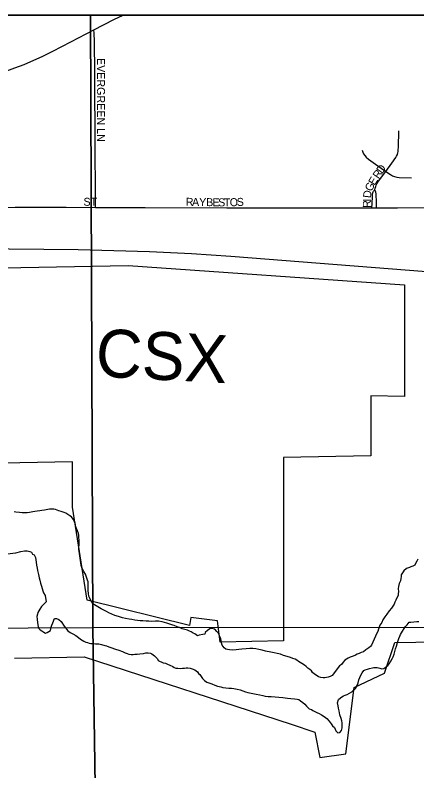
# Model space of a CAD drawing. Extents: x -17 to 88, y -5 to 22.
# Drawn here: x 4.623 to 5.098, y 20.006 to 20.9 of the extents above; entities that cross this region are included whole.
import ezdxf

# ---------------------------------------------------------------- set-up
doc = ezdxf.new("R2010")
doc.units = 0
for name, color, linetype in [('GM_X_City_Street', 7, 'Continuous'), ('GM_X_City_Street_Text', 7, 'Continuous'), ('GM_X_Corporation', 7, 'Continuous'), ('GM_X_Minor_Lake', 7, 'Continuous'), ('GM_X_Rail_Line', 7, 'Continuous'), ('GM_X_Rail_Line_Text', 7, 'Continuous'), ('GM_X_Section', 7, 'Continuous'), ('GM_X_Township', 7, 'Continuous'), ('SH_Data', 7, 'Continuous')]:
    doc.layers.add(name, color=color, linetype=linetype)

msp = doc.modelspace()

# ---------------------------------------------------------------- linework, layer by layer
at = {"layer": 'GM_X_City_Street'}
for points in [[(4.7159, 20.8826), (4.73941, 20.89468), (4.75043, 20.9)], [(4.61056, 20.83358), (4.61267, 20.83424), (4.6223, 20.83749), (4.63316, 20.84172), (4.64475, 20.8465), (4.65461, 20.85107), (4.66719, 20.85736), (4.68858, 20.86856), (4.7159, 20.8826)], [(4.71756, 20.67243), (4.7175, 20.6919), (4.71737, 20.74087), (4.71695, 20.83214), (4.71667, 20.86875), (4.71622, 20.87869), (4.7159, 20.8826)], [(5.06114, 20.71508), (5.06816, 20.72487), (5.07305, 20.73169), (5.07389, 20.73322), (5.07472, 20.7352), (5.07534, 20.73704), (5.07569, 20.73877), (5.0759, 20.74058), (5.076, 20.74356), (5.07656, 20.7631)], [(5.03321, 20.74019), (5.03397, 20.73781), (5.03483, 20.73599), (5.03611, 20.73403), (5.03802, 20.73175), (5.04048, 20.72963), (5.06114, 20.71508)], [(5.04809, 20.69304), (5.04865, 20.6954), (5.04913, 20.69707), (5.04981, 20.69876), (5.05065, 20.7004), (5.05177, 20.7022), (5.05374, 20.7051), (5.06114, 20.71508)], [(5.06114, 20.71508), (5.06647, 20.71133), (5.06883, 20.70998), (5.07139, 20.70894), (5.07417, 20.70832), (5.07705, 20.70796), (5.09137, 20.70762)], [(5.04474, 20.67192), (5.0449, 20.67699), (5.0452, 20.68543), (5.0454, 20.68835), (5.04565, 20.68986), (5.04602, 20.69079), (5.04664, 20.69184), (5.04745, 20.69255), (5.04809, 20.69304)], [(5.05017, 20.67194), (5.04992, 20.67815), (5.04962, 20.68833), (5.04934, 20.69033), (5.04892, 20.69158), (5.04809, 20.69304)], [(4.55532, 20.67688), (4.55653, 20.6761), (4.55789, 20.6754), (4.55925, 20.67482), (4.56073, 20.67438), (4.56225, 20.67396), (4.56398, 20.67364), (4.56549, 20.67339), (4.56715, 20.6732), (4.57516, 20.67277), (4.58309, 20.67249), (4.62274, 20.67284), (4.65872, 20.67262), (4.68314, 20.67254), (4.71756, 20.67243)], [(4.71756, 20.67243), (4.77639, 20.67229), (4.87309, 20.67207), (4.91598, 20.67197), (4.96198, 20.67179), (5.02101, 20.67195), (5.04474, 20.67192)], [(5.04474, 20.67192), (5.05017, 20.67194)], [(5.05017, 20.67194), (5.07487, 20.6721), (5.11567, 20.67234), (5.1878, 20.67249), (5.27367, 20.67208), (5.30978, 20.67182), (5.31731, 20.67171)]]:
    msp.add_lwpolyline(points, dxfattribs=at)
at = {"layer": 'GM_X_Corporation'}
msp.add_line((5.58768, 20.9), (3.20786, 20.9), dxfattribs=at)
for points in [[(4.86505, 20.15811), (4.86195, 20.1833), (4.83055, 20.18715), (4.82904, 20.1776), (4.7079, 20.20777), (4.69048, 20.3176), (4.69047, 20.37121), (4.56545, 20.36899), (4.5654, 20.60031), (4.75633, 20.6037), (5.08322, 20.58094), (5.08326, 20.44865), (5.04348, 20.44933), (5.04349, 20.37829), (4.94007, 20.37646), (4.94012, 20.15944), (4.86505, 20.15811)], [(4.62189, 20.13897), (4.70428, 20.14043), (4.94897, 20.061), (4.97728, 20.05127), (4.98307, 20.02151), (5.01383, 20.02585), (5.02347, 20.10444), (5.05935, 20.12119), (5.0718, 20.15737), (5.19586, 20.15958)]]:
    msp.add_lwpolyline(points, dxfattribs=at)
at = {"layer": 'GM_X_Minor_Lake'}
for points in [[(4.64596, 20.3124), (4.64368, 20.31204), (4.64178, 20.31168), (4.6395, 20.31131), (4.63684, 20.31095), (4.63418, 20.31097), (4.63076, 20.311), (4.62773, 20.3114), (4.62355, 20.31181), (4.62166, 20.31221)], [(4.86621, 20.15971), (4.86585, 20.16199), (4.86436, 20.16542), (4.86324, 20.16846), (4.86136, 20.17075), (4.85872, 20.17342), (4.85493, 20.17421), (4.85303, 20.17385), (4.85035, 20.17159), (4.8473, 20.16934), (4.84691, 20.16744), (4.84462, 20.16708), (4.84044, 20.16635), (4.83816, 20.16561), (4.83514, 20.16791), (4.83325, 20.16869), (4.83098, 20.17022), (4.82871, 20.171), (4.82644, 20.17215), (4.82341, 20.17293), (4.82037, 20.17372), (4.81697, 20.17526), (4.81432, 20.17604), (4.81091, 20.17758), (4.80901, 20.17798), (4.8056, 20.17914), (4.8022, 20.18031), (4.79916, 20.18109), (4.79651, 20.18187), (4.79234, 20.18266), (4.78854, 20.18269), (4.78436, 20.18234), (4.78095, 20.18274), (4.77753, 20.18277), (4.77374, 20.18318), (4.7707, 20.1832), (4.76729, 20.18361), (4.76425, 20.18401), (4.76084, 20.1848), (4.75743, 20.1852), (4.75325, 20.18599), (4.74946, 20.18678), (4.74492, 20.18833), (4.74075, 20.1895), (4.73696, 20.19105), (4.73356, 20.19259), (4.73053, 20.19413), (4.7275, 20.19567), (4.72448, 20.19721), (4.71465, 20.20336), (4.71277, 20.20603), (4.71127, 20.2087), (4.71053, 20.2106), (4.70978, 20.2125), (4.70942, 20.21554), (4.70907, 20.21896), (4.7091, 20.22237), (4.70912, 20.22617), (4.70914, 20.2292), (4.7084, 20.23149), (4.70691, 20.23491), (4.70579, 20.23834), (4.70392, 20.24138), (4.70205, 20.24519), (4.70093, 20.24862), (4.7002, 20.25166), (4.69984, 20.25432), (4.69948, 20.25736), (4.69912, 20.26001), (4.69876, 20.26305), (4.6984, 20.26533), (4.69804, 20.26799), (4.69806, 20.27065), (4.69845, 20.27292), (4.69847, 20.27558), (4.69849, 20.27861), (4.69814, 20.28165), (4.69778, 20.28469), (4.69741, 20.28659), (4.69629, 20.28963), (4.69443, 20.29458), (4.69371, 20.29914), (4.69258, 20.30104), (4.69108, 20.30333), (4.6892, 20.30638), (4.68731, 20.30753), (4.68504, 20.30907), (4.68278, 20.3106), (4.6805, 20.31138), (4.6771, 20.31254), (4.67444, 20.31332), (4.67028, 20.31487), (4.66838, 20.31527), (4.66345, 20.31531), (4.66117, 20.31494), (4.65927, 20.31458), (4.65736, 20.31421), (4.65432, 20.31386), (4.65166, 20.3135), (4.64862, 20.31314), (4.64596, 20.3124)], [(4.61332, 20.26257), (4.62358, 20.26363), (4.62929, 20.2651), (4.63385, 20.26583), (4.63689, 20.26618), (4.63992, 20.2654), (4.64181, 20.26425), (4.64332, 20.26196), (4.64521, 20.26119), (4.64671, 20.25814), (4.64707, 20.25548), (4.64742, 20.25244), (4.64778, 20.24902), (4.64851, 20.2456), (4.64925, 20.24256), (4.65035, 20.238), (4.65109, 20.2342), (4.65182, 20.23116), (4.65256, 20.22774), (4.65367, 20.22432), (4.65441, 20.22127), (4.65553, 20.21861), (4.65627, 20.21633), (4.65815, 20.21328), (4.65923, 20.20568), (4.65617, 20.20267), (4.65388, 20.20003), (4.65196, 20.19701), (4.64965, 20.19285), (4.64925, 20.19096), (4.64847, 20.18831), (4.64883, 20.18527), (4.64918, 20.18072), (4.64991, 20.17654), (4.65065, 20.17425), (4.65215, 20.17234), (4.65405, 20.17119), (4.65669, 20.16966), (4.65858, 20.1685), (4.66049, 20.16925), (4.6643, 20.17187), (4.66509, 20.17566), (4.66587, 20.17793), (4.66703, 20.18096)], [(5.09892, 20.2562), (5.09776, 20.25394), (5.09622, 20.25091), (5.09544, 20.24902), (5.09316, 20.2479), (5.09087, 20.24716), (5.08897, 20.24641), (5.08554, 20.24492), (5.08249, 20.24229), (5.07942, 20.23776), (5.0794, 20.23548), (5.079, 20.23321), (5.0786, 20.23056), (5.07706, 20.22753), (5.07628, 20.22374), (5.07588, 20.22147), (5.07623, 20.2173), (5.07584, 20.2154), (5.07582, 20.21312), (5.07428, 20.21048), (5.07312, 20.20745), (5.07158, 20.20519), (5.07081, 20.20292), (5.06927, 20.20065), (5.06774, 20.19801), (5.06506, 20.19499), (5.06237, 20.19122), (5.06007, 20.18782), (5.05776, 20.18443), (5.05622, 20.1814), (5.05392, 20.178), (5.05237, 20.17346), (5.05159, 20.17043), (5.05005, 20.16779), (5.04889, 20.16514), (5.04426, 20.15455), (5.0431, 20.15267), (5.04082, 20.15117), (5.03738, 20.14892), (5.03471, 20.14666), (5.03204, 20.14554), (5.02975, 20.14442), (5.02709, 20.14368), (5.02518, 20.14256), (5.02252, 20.14144), (5.01909, 20.14033), (5.01642, 20.13883), (5.01452, 20.13771), (5.01261, 20.13658), (5.0107, 20.13432), (5.00878, 20.13168), (5.00649, 20.1298), (5.00342, 20.12641), (4.9992, 20.12037), (4.99767, 20.11849), (4.99538, 20.11736), (4.9931, 20.11662), (4.99082, 20.11626), (4.98892, 20.1159), (4.98702, 20.11591), (4.98436, 20.11593), (4.98133, 20.11709), (4.97869, 20.11901), (4.9768, 20.12016), (4.97453, 20.12208), (4.97303, 20.12399), (4.97114, 20.12552), (4.96887, 20.12705), (4.96699, 20.12896), (4.96473, 20.13088), (4.9617, 20.1328), (4.95792, 20.1351), (4.95565, 20.13664), (4.95377, 20.13779), (4.95111, 20.13857), (4.94846, 20.13973), (4.94429, 20.1409), (4.94013, 20.14207), (4.93634, 20.14362), (4.92497, 20.14598), (4.9189, 20.14717), (4.91473, 20.14833), (4.91094, 20.14912), (4.90715, 20.14991), (4.90374, 20.15032), (4.90032, 20.15034), (4.89576, 20.15), (4.89082, 20.14966), (4.8874, 20.1493), (4.88398, 20.14895), (4.8798, 20.1486), (4.87601, 20.14901), (4.87373, 20.14941), (4.87184, 20.1498), (4.86995, 20.15133), (4.86769, 20.15438), (4.86658, 20.15705), (4.86621, 20.15971)], [(4.66703, 20.18096), (4.66934, 20.18587), (4.67162, 20.18586), (4.67427, 20.1847), (4.67691, 20.1824), (4.68067, 20.17706), (4.68217, 20.17477), (4.6848, 20.17134), (4.68783, 20.16942), (4.69085, 20.16788), (4.69426, 20.16595), (4.69765, 20.16327), (4.69992, 20.16136), (4.70181, 20.1602), (4.7037, 20.15905), (4.70635, 20.15789), (4.70824, 20.1575), (4.71014, 20.15673), (4.71203, 20.15633), (4.71431, 20.15631), (4.71772, 20.15591), (4.72152, 20.15588), (4.72493, 20.15509), (4.72872, 20.15393), (4.73062, 20.15353), (4.73327, 20.15238), (4.73592, 20.1516), (4.74122, 20.14966), (4.74539, 20.14849), (4.74955, 20.14694), (4.75296, 20.14539), (4.75523, 20.14462), (4.75712, 20.14385), (4.75978, 20.14345), (4.76206, 20.14343), (4.76434, 20.14379), (4.767, 20.14377), (4.77004, 20.14413), (4.7746, 20.14447), (4.77726, 20.14521), (4.77992, 20.14519), (4.78257, 20.14479), (4.78446, 20.14402), (4.78749, 20.14172), (4.79088, 20.13827), (4.792, 20.13637), (4.79768, 20.13367), (4.80033, 20.13289), (4.80298, 20.13173), (4.80563, 20.13058), (4.80903, 20.12903), (4.81093, 20.12788), (4.81282, 20.1271), (4.8151, 20.12709), (4.81775, 20.12669), (4.82079, 20.12704), (4.82307, 20.12703), (4.82497, 20.12739), (4.82687, 20.12738), (4.82953, 20.12698), (4.83218, 20.1262), (4.83521, 20.12504), (4.83823, 20.12274), (4.83935, 20.12083), (4.84124, 20.11968), (4.84274, 20.11739), (4.84425, 20.1151), (4.84651, 20.11243), (4.84953, 20.11051), (4.8518, 20.10973), (4.85521, 20.10857), (4.85899, 20.10702), (4.86202, 20.10586), (4.86582, 20.10507), (4.86847, 20.10429), (4.87188, 20.10389), (4.8753, 20.10348), (4.87871, 20.10346), (4.88137, 20.10306), (4.88516, 20.10227), (4.88895, 20.10148), (4.89198, 20.10032), (4.89501, 20.09916), (4.89804, 20.09838), (4.90183, 20.09759), (4.9079, 20.09641), (4.91207, 20.09561), (4.91548, 20.09483), (4.91851, 20.09405), (4.92193, 20.09364), (4.92535, 20.09362), (4.93939, 20.09237), (4.9447, 20.09157), (4.94887, 20.09116), (4.95304, 20.09075), (4.95608, 20.09035), (4.95835, 20.08995), (4.96024, 20.08842), (4.96288, 20.0865), (4.96515, 20.08458), (4.96741, 20.08229)], [(4.96741, 20.08229), (4.97042, 20.07923), (4.97307, 20.07807), (4.97496, 20.07692), (4.97723, 20.07577), (4.9795, 20.07461), (4.98215, 20.07345), (4.98518, 20.07191), (4.9882, 20.06999), (4.99122, 20.06769), (4.99424, 20.06425), (4.99649, 20.0612), (4.99799, 20.05891), (5.00026, 20.057), (5.00213, 20.05319), (5.00439, 20.05052), (5.00667, 20.05088), (5.00859, 20.05352), (5.00937, 20.05655), (5.00939, 20.05996), (5.00941, 20.06262), (5.00905, 20.0649), (5.00831, 20.06756), (5.00682, 20.07175), (5.00572, 20.07669), (5.00498, 20.07973), (5.00462, 20.08239), (5.00389, 20.08619), (5.00506, 20.08997), (5.00735, 20.09223), (5.00926, 20.09335), (5.01116, 20.09448), (5.01307, 20.09522), (5.01535, 20.09596), (5.01802, 20.09746), (5.02107, 20.09934), (5.02566, 20.10347), (5.02643, 20.10537), (5.02758, 20.10725), (5.02836, 20.1099), (5.02915, 20.11331), (5.03031, 20.11596), (5.03147, 20.11899), (5.033, 20.12163), (5.03492, 20.12427), (5.03683, 20.12502), (5.03949, 20.12613), (5.04178, 20.12688), (5.0452, 20.12761), (5.0471, 20.12797), (5.049, 20.12796), (5.0509, 20.12794), (5.05393, 20.12716), (5.05658, 20.12638), (5.05886, 20.12674), (5.06344, 20.1305), (5.06498, 20.13239), (5.0669, 20.13541), (5.06882, 20.13881), (5.06997, 20.1407), (5.07114, 20.14373), (5.07192, 20.14675), (5.0727, 20.15016), (5.07386, 20.15319), (5.07503, 20.15735), (5.07581, 20.16), (5.07659, 20.16227), (5.07774, 20.16492), (5.07852, 20.16719), (5.07967, 20.16908), (5.0839, 20.17588), (5.0862, 20.17852), (5.08888, 20.18153), (5.09078, 20.18152), (5.0942, 20.18187), (5.09762, 20.18222), (5.10028, 20.18258)]]:
    msp.add_lwpolyline(points, dxfattribs=at)
at = {"layer": 'GM_X_Rail_Line'}
msp.add_lwpolyline([(3.33784, 20.63494), (3.42428, 20.63515), (3.66767, 20.63326), (4.04986, 20.62913), (4.41143, 20.62553), (4.69708, 20.62244), (4.78173, 20.62035), (4.83124, 20.61775), (4.87795, 20.61471), (5.02378, 20.6032), (5.35564, 20.57743), (5.53204, 20.56318), (5.63047, 20.55545), (5.71669, 20.54875), (6.32595, 20.50065), (6.53551, 20.48433), (6.65266, 20.47472), (6.95205, 20.45153), (7.27068, 20.42662), (7.45962, 20.41202), (8.17109, 20.35637), (8.73122, 20.31274), (9.05827, 20.28714), (9.4, 20.26034)], dxfattribs=at)
at = {"layer": 'GM_X_Section'}
for p, q in [((4.71178, 20.9), (4.50443, 20.9)), ((5.72144, 20.9), (4.71178, 20.9))]:
    msp.add_line(p, q, dxfattribs=at)
for points in [[(3.7219, 20.17019), (4.7146, 20.17531), (4.71178, 20.9)], [(4.71178, 20.9), (4.7146, 20.17531), (5.72232, 20.1762), (5.72144, 20.9)]]:
    msp.add_lwpolyline(points, dxfattribs=at)
for points in [[(4.7146, 20.17531), (4.72971, 19.15674), (3.73257, 19.16304), (3.7219, 20.17019)], [(5.72232, 20.1762), (5.72057, 19.1483), (4.72971, 19.15674), (4.7146, 20.17531)]]:
    msp.add_lwpolyline(points, close=True, dxfattribs=at)
at = {"layer": 'GM_X_Township'}
msp.add_line((7.72185, 20.9), (2.68822, 20.9), dxfattribs=at)
at = {"layer": 'SH_Data'}
msp.add_line((2.6, 20.9), (9.4, 20.9), dxfattribs=at)

# ---------------------------------------------------------------- texts
at = {"layer": 'GM_X_City_Street_Text'}
for s, height, rotation, p in [('EVERGREEN LN', 0.0094697, 270, (4.71944, 20.84924)), ('R', 0.00947, 55.58905, (5.05259, 20.70545)), ('D', 0.00947, 55.30346, (5.05682, 20.71163)), ('E', 0.00947, 58.43187, (5.04777, 20.6978)), ('G', 0.00947, 63.02437, (5.04409, 20.69055)), ('D', 0.00947, 83.66946, (5.04343, 20.68313)), ('ST', 0.00947, 0.00001, (4.70349, 20.67436)), ('R', 0.00947, 359.05285, (4.82435, 20.67436)), ('A', 0.00947, 359.03824, (4.83185, 20.67423)), ('Y', 0.00947, 359.04692, (4.84018, 20.6741)), ('B', 0.00947, 359.05546, (4.84852, 20.67396)), ('E', 0.00947, 359.04379, (4.85601, 20.67383)), ('S', 0.00947, 359.05283, (4.86268, 20.67372)), ('T', 0.00947, 0.58506, (4.86962, 20.67361)), ('O', 0.00947, 2.33723, (4.87661, 20.67368)), ('S', 0.00947, 2.50341, (4.88496, 20.67403)), ('R', 0.00947, 89.65996, (5.04337, 20.67173)), ('I', 0.00947, 89.65037, (5.04342, 20.67922))]:
    msp.add_text(s, height=height, rotation=rotation, dxfattribs=at).set_placement(p)
at = {"layer": 'GM_X_Rail_Line_Text'}
msp.add_text('CSX', height=0.056629, rotation=356.99139, dxfattribs=at).set_placement((4.71691, 20.47252))

doc.saveas('drawing.dxf')
